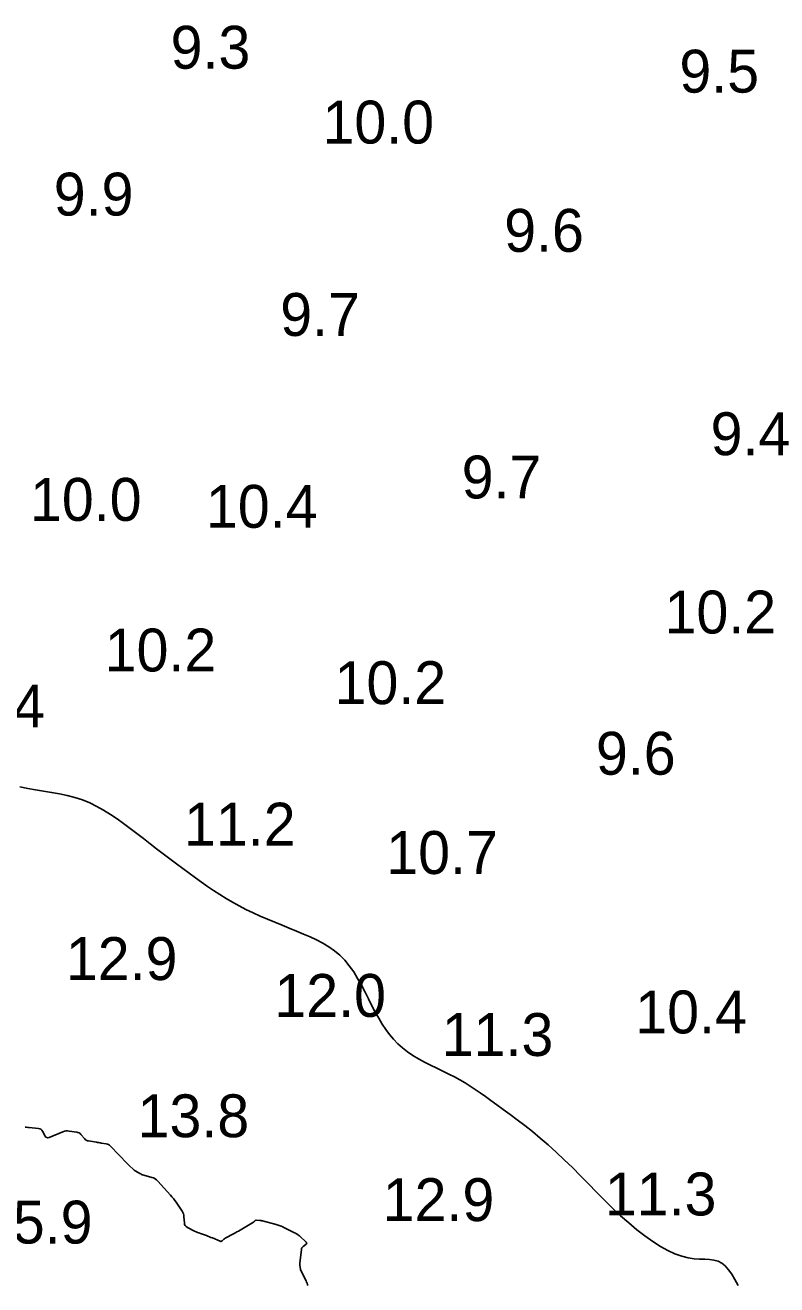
# Model space of a CAD drawing. Extents: x 3040093 to 3056816, y 408076 to 509144.
# Drawn here: x 3044375.7 to 3044463.3, y 435689.8 to 435836.8 of the extents above; entities that cross this region are included whole.
import ezdxf

# ---------------------------------------------------------------- set-up
doc = ezdxf.new("R2010")
doc.units = 0
for name, color, linetype in [('V-CHAN-CONT-EL12-1112', 7, 'Continuous'), ('V-CHAN-CONT-EL15', 7, 'Continuous'), ('V-TOPO-SOUN-0810', 7, 'Continuous')]:
    doc.layers.add(name, color=color, linetype=linetype)

msp = doc.modelspace()

# ---------------------------------------------------------------- linework, layer by layer
at = {"layer": 'V-CHAN-CONT-EL12-1112'}
msp.add_lwpolyline([(3044375.06, 435747.91), (3044375.98, 435747.74), (3044376.91, 435747.58), (3044377.84, 435747.43), (3044378.77, 435747.28), (3044379.69, 435747.11), (3044380.6, 435746.91), (3044381.49, 435746.68), (3044382.36, 435746.39), (3044383.21, 435746.04), (3044384.03, 435745.64), (3044384.83, 435745.19), (3044385.62, 435744.7), (3044386.4, 435744.18), (3044387.17, 435743.63), (3044387.94, 435743.06), (3044388.7, 435742.47), (3044389.48, 435741.89), (3044390.25, 435741.29), (3044391.02, 435740.7), (3044391.8, 435740.11), (3044392.56, 435739.53), (3044393.33, 435738.96), (3044394.08, 435738.4), (3044394.81, 435737.85), (3044395.54, 435737.32), (3044396.25, 435736.8), (3044396.96, 435736.3), (3044397.67, 435735.82), (3044398.39, 435735.35), (3044399.12, 435734.9), (3044399.87, 435734.46), (3044400.64, 435734.04), (3044401.44, 435733.63), (3044402.26, 435733.24), (3044403.1, 435732.85), (3044403.95, 435732.48), (3044404.8, 435732.12), (3044405.65, 435731.77), (3044406.49, 435731.43), (3044407.32, 435731.09), (3044408.13, 435730.75), (3044408.91, 435730.42), (3044409.67, 435730.06), (3044410.4, 435729.68), (3044411.09, 435729.27), (3044411.75, 435728.8), (3044412.37, 435728.29), (3044412.96, 435727.71), (3044413.49, 435727.05), (3044414, 435726.34), (3044414.46, 435725.58), (3044414.91, 435724.79), (3044415.33, 435723.98), (3044415.73, 435723.18), (3044416.13, 435722.39), (3044416.52, 435721.63), (3044416.92, 435720.92), (3044417.32, 435720.25), (3044417.74, 435719.62), (3044418.18, 435719.03), (3044418.64, 435718.48), (3044419.14, 435717.96), (3044419.68, 435717.48), (3044420.26, 435717.03), (3044420.88, 435716.6), (3044421.55, 435716.2), (3044422.25, 435715.82), (3044422.96, 435715.46), (3044423.68, 435715.1), (3044424.39, 435714.76), (3044425.09, 435714.42), (3044425.75, 435714.08), (3044426.39, 435713.73), (3044426.99, 435713.38), (3044427.58, 435713.01), (3044428.16, 435712.63), (3044428.75, 435712.22), (3044429.37, 435711.79), (3044430.01, 435711.32), (3044430.7, 435710.82), (3044431.45, 435710.28), (3044432.24, 435709.7), (3044433.08, 435709.08), (3044433.95, 435708.42), (3044434.84, 435707.71), (3044435.76, 435706.96), (3044436.69, 435706.16), (3044437.63, 435705.32), (3044438.56, 435704.43), (3044439.5, 435703.51), (3044440.43, 435702.56), (3044441.37, 435701.6), (3044442.31, 435700.64), (3044443.24, 435699.7), (3044444.18, 435698.78), (3044445.13, 435697.89), (3044446.07, 435697.05), (3044447.02, 435696.26), (3044447.95, 435695.54), (3044448.87, 435694.89), (3044449.77, 435694.32), (3044450.63, 435693.84), (3044451.46, 435693.45), (3044452.25, 435693.16), (3044452.99, 435692.98), (3044453.69, 435692.88), (3044454.33, 435692.84), (3044454.94, 435692.82), (3044455.5, 435692.79), (3044456.01, 435692.73), (3044456.49, 435692.6), (3044456.93, 435692.38), (3044457.33, 435692.04), (3044457.71, 435691.6), (3044458.08, 435691.06), (3044458.45, 435690.44), (3044458.84, 435689.75)], dxfattribs=at)
at = {"layer": 'V-CHAN-CONT-EL15'}
msp.add_lwpolyline([(3044375.67, 435708.23), (3044375.83, 435708.21), (3044376, 435708.19), (3044376.17, 435708.17), (3044377.23, 435708.07), (3044377.38, 435708.04), (3044377.51, 435707.98), (3044377.62, 435707.89), (3044377.7, 435707.76), (3044378.01, 435707.19), (3044378.1, 435707.07), (3044378.2, 435707.01), (3044378.33, 435706.99), (3044378.47, 435707.03), (3044380.07, 435707.68), (3044380.26, 435707.74), (3044380.44, 435707.78), (3044380.64, 435707.79), (3044380.83, 435707.77), (3044381.7, 435707.64), (3044381.84, 435707.61), (3044381.97, 435707.55), (3044382.09, 435707.47), (3044382.19, 435707.36), (3044382.59, 435706.9), (3044382.7, 435706.79), (3044382.81, 435706.71), (3044382.94, 435706.65), (3044383.09, 435706.62), (3044383.99, 435706.46), (3044384.13, 435706.44), (3044384.28, 435706.42), (3044384.42, 435706.39), (3044384.57, 435706.37), (3044385.15, 435706.28), (3044385.29, 435706.24), (3044385.42, 435706.19), (3044385.54, 435706.11), (3044385.64, 435706.02), (3044387.58, 435704), (3044387.65, 435703.91), (3044387.74, 435703.83), (3044387.82, 435703.75), (3044387.9, 435703.67), (3044388.23, 435703.36), (3044388.32, 435703.29), (3044388.41, 435703.22), (3044388.5, 435703.15), (3044388.6, 435703.09), (3044389.05, 435702.83), (3044389.16, 435702.78), (3044389.27, 435702.72), (3044389.39, 435702.68), (3044389.51, 435702.64), (3044390.47, 435702.37), (3044390.66, 435702.3), (3044390.84, 435702.2), (3044391, 435702.09), (3044391.15, 435701.94), (3044392.64, 435700.3), (3044392.81, 435700.1), (3044392.98, 435699.89), (3044393.14, 435699.68), (3044393.29, 435699.46), (3044393.98, 435698.44), (3044394.07, 435698.29), (3044394.14, 435698.13), (3044394.18, 435697.96), (3044394.2, 435697.78), (3044394.25, 435697.06), (3044394.28, 435696.89), (3044394.35, 435696.75), (3044394.45, 435696.63), (3044394.6, 435696.54), (3044395.44, 435696.11), (3044395.61, 435696.03), (3044395.78, 435695.95), (3044395.95, 435695.88), (3044396.12, 435695.82), (3044396.83, 435695.57), (3044397, 435695.51), (3044397.18, 435695.44), (3044397.35, 435695.37), (3044397.52, 435695.3), (3044398.41, 435694.92), (3044398.48, 435694.9), (3044398.54, 435694.9), (3044398.6, 435694.92), (3044398.65, 435694.96), (3044398.86, 435695.15), (3044398.92, 435695.2), (3044398.97, 435695.24), (3044399.03, 435695.28), (3044399.1, 435695.32), (3044399.92, 435695.76), (3044400.08, 435695.84), (3044400.24, 435695.93), (3044400.39, 435696.02), (3044400.55, 435696.11), (3044402.31, 435697.15), (3044402.33, 435697.16), (3044402.36, 435697.18), (3044402.38, 435697.2), (3044402.4, 435697.22), (3044402.52, 435697.32), (3044402.53, 435697.33), (3044402.55, 435697.34), (3044402.58, 435697.37), (3044402.58, 435697.37), (3044402.59, 435697.38), (3044402.6, 435697.38), (3044402.61, 435697.38), (3044403.07, 435697.34), (3044403.14, 435697.33), (3044403.22, 435697.32), (3044403.3, 435697.31), (3044403.38, 435697.29), (3044404.94, 435696.86), (3044405.18, 435696.79), (3044405.42, 435696.71), (3044405.65, 435696.62), (3044405.87, 435696.51), (3044407.11, 435695.91), (3044407.16, 435695.88), (3044407.22, 435695.85), (3044407.27, 435695.82), (3044407.32, 435695.78), (3044407.52, 435695.65), (3044407.57, 435695.62), (3044407.62, 435695.58), (3044407.67, 435695.54), (3044407.71, 435695.5), (3044408.45, 435694.82), (3044408.51, 435694.75), (3044408.53, 435694.69), (3044408.5, 435694.62), (3044408.44, 435694.56), (3044408.09, 435694.31), (3044408.02, 435694.24), (3044407.96, 435694.16), (3044407.92, 435694.07), (3044407.9, 435693.97), (3044407.73, 435692.38), (3044407.72, 435692.13), (3044407.74, 435691.88), (3044407.8, 435691.64), (3044407.89, 435691.41), (3044408.44, 435690.29), (3044408.5, 435690.16), (3044408.56, 435690.02), (3044408.61, 435689.88), (3044408.65, 435689.74)], dxfattribs=at)

# ---------------------------------------------------------------- texts
at = {"layer": 'V-TOPO-SOUN-0810'}
for s, p in [('9.3', (3044392.65, 435831.69)), ('9.5', (3044451.98, 435828.9)), ('10.0 ', (3044410.36, 435822.96)), ('9.9', (3044379.02, 435814.56)), ('9.6', (3044431.55, 435810.33)), ('9.7', (3044405.43, 435800.52)), ('9.4', (3044455.62, 435786.61)), ('9.7', (3044426.59, 435781.56)), ('10.0 ', (3044376.25, 435778.95)), ('10.4 ', (3044396.77, 435778.14)), ('10.2 ', (3044450.25, 435765.81)), ('10.2 ', (3044384.96, 435761.38)), ('10.2 ', (3044411.77, 435757.57)), ('11.4 ', (3044364.98, 435754.85)), ('9.6', (3044442.25, 435749.34)), ('11.2 ', (3044394.21, 435741.07)), ('10.7 ', (3044417.8, 435737.76)), ('12.9 ', (3044380.43, 435725.39)), ('12.0 ', (3044404.75, 435721.09)), ('10.4 ', (3044446.84, 435719.16)), ('11.3 ', (3044424.27, 435716.53)), ('13.8 ', (3044388.8, 435707.05)), ('11.3 ', (3044443.29, 435697.93)), ('12.9 ', (3044417.38, 435697.27)), ('15.9 ', (3044370.53, 435694.65))]:
    msp.add_text(s, height=5, dxfattribs=at).set_placement(p)

doc.saveas('drawing.dxf')
